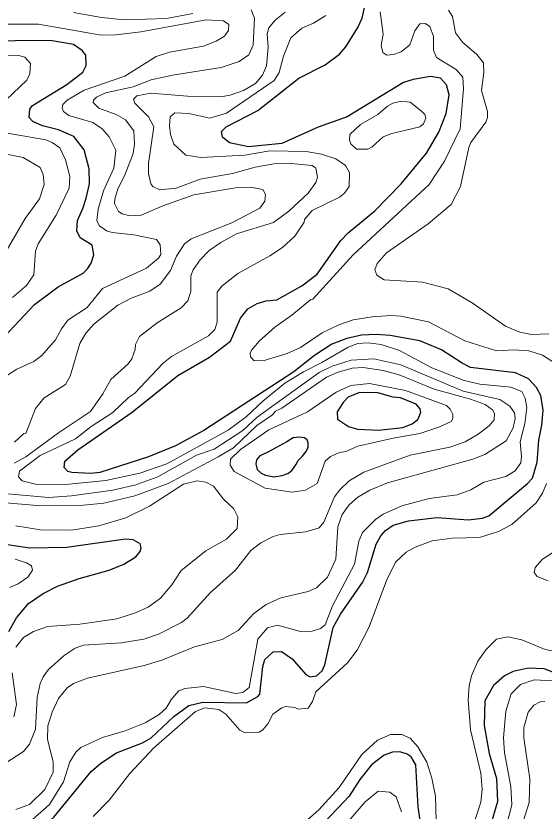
# Model space of a CAD drawing. Extents: x 673.6 to 698.9, y 7012 to 7040.1.
# Drawn here: x 679.882 to 681.142, y 7013.744 to 7015.642 of the extents above; entities that cross this region are included whole.
import ezdxf

# ---------------------------------------------------------------- set-up
doc = ezdxf.new("R2010")
doc.units = 0
doc.header["$LTSCALE"] = 0.032
doc.layers.add('1', color=7, linetype='Continuous', lineweight=25)
doc.layers.add('2', color=7, linetype='Continuous', lineweight=13)

msp = doc.modelspace()

# ---------------------------------------------------------------- linework, layer by layer
at = {"layer": '1'}
for points in [[(680.709, 7014.2894), (680.7204, 7014.3132), (680.7413, 7014.381), (680.7523, 7014.4007), (680.7637, 7014.4134), (680.7822, 7014.4264), (680.8186, 7014.4367), (680.887, 7014.4447), (680.9607, 7014.4391), (680.9945, 7014.4433), (681.0101, 7014.4489), (681.1025, 7014.5255), (681.1138, 7014.5387), (681.1252, 7014.577), (681.1292, 7014.6293), (681.1366, 7014.6649), (681.1399, 7014.7006), (681.1343, 7014.736), (681.1233, 7014.7548), (681.1048, 7014.7756), (681.0734, 7014.7898), (680.9666, 7014.8028), (680.9461, 7014.8127), (680.8972, 7014.845), (680.8455, 7014.8663), (680.7751, 7014.8786), (680.741, 7014.881), (680.7061, 7014.8794), (680.6713, 7014.8719), (680.6355, 7014.858), (680.5946, 7014.8312), (680.5449, 7014.7924), (680.3302, 7014.6524), (680.2631, 7014.616), (680.1983, 7014.5891), (680.0828, 7014.5523), (680.0612, 7014.55), (680.0159, 7014.5516), (680.0063, 7014.5546), (679.9973, 7014.5642), (679.9993, 7014.5788), (680.0303, 7014.6063), (680.1596, 7014.6961), (680.2687, 7014.7832), (680.3442, 7014.8274), (680.3938, 7014.8655), (680.4177, 7014.9205), (680.4353, 7014.9428), (680.4579, 7014.955), (680.4792, 7014.9619), (680.5048, 7014.9637), (680.5644, 7014.9975), (680.6006, 7015.0254), (680.6574, 7015.1054), (680.6748, 7015.1241), (680.7384, 7015.1763), (680.8006, 7015.2409), (680.8612, 7015.3142), (680.8909, 7015.3642), (680.9082, 7015.4086), (680.9155, 7015.4537), (680.909, 7015.4771), (680.895, 7015.4931), (680.8709, 7015.497), (680.8297, 7015.49), (680.8064, 7015.4825), (680.672, 7015.4006), (680.6029, 7015.3759), (680.5168, 7015.3375), (680.4371, 7015.3291), (680.392, 7015.3385), (680.3746, 7015.3522), (680.3726, 7015.3658), (680.384, 7015.3773), (680.4594, 7015.416), (680.557, 7015.493), (680.6194, 7015.5248), (680.6538, 7015.5502), (680.6687, 7015.5681), (680.698, 7015.6144), (680.708, 7015.6363), (680.7176, 7015.6794)], [(680.0274, 7015.1289), (680.029, 7015.1534), (680.0421, 7015.1823), (680.0503, 7015.2064), (680.0577, 7015.241), (680.0569, 7015.2771), (680.0452, 7015.3218), (680.0204, 7015.3537), (679.9841, 7015.3699), (679.9455, 7015.3797), (679.9224, 7015.3897), (679.9141, 7015.3996), (679.9156, 7015.4192), (679.9222, 7015.4275), (680.004, 7015.4776), (680.0418, 7015.5078), (680.0503, 7015.5232), (680.049, 7015.548), (680.0405, 7015.5588), (680.0199, 7015.5738), (679.9686, 7015.582), (679.8977, 7015.5828), (679.8293, 7015.5795)], [(680.0535, 7015.038), (680.0615, 7015.0512), (680.0683, 7015.0717), (680.064, 7015.0943), (680.0356, 7015.112), (680.0274, 7015.1289)], [(679.8545, 7014.876), (679.9265, 7014.9528), (679.9835, 7014.995), (680.0424, 7015.0276), (680.0535, 7015.038)], [(679.8653, 7014.1724), (679.8841, 7014.2052), (679.9127, 7014.2395), (679.9477, 7014.2635), (679.9817, 7014.2805), (680.0331, 7014.299), (680.105, 7014.3191), (680.1399, 7014.3333), (680.1686, 7014.3511), (680.1785, 7014.3631), (680.1809, 7014.3721), (680.1788, 7014.3818), (680.1621, 7014.3911), (680.144, 7014.3929), (680.004, 7014.3732), (679.9156, 7014.3715), (679.8244, 7014.3849)], [(680.5994, 7014.0668), (680.6125, 7014.0785), (680.6188, 7014.0926), (680.6391, 7014.1817), (680.6566, 7014.2135), (680.709, 7014.2894)], [(679.8404, 7013.6837), (679.8827, 7013.6845), (679.9275, 7013.6954), (679.9462, 7013.7054), (679.9728, 7013.7295), (680.0618, 7013.8381), (680.0851, 7013.8582), (680.1223, 7013.8832), (680.184, 7013.9069), (680.2049, 7013.9186), (680.2589, 7013.9696), (680.2949, 7013.9958), (680.3279, 7014.0035), (680.4324, 7014.0026), (680.4595, 7014.0173), (680.464, 7014.0229), (680.4711, 7014.0889), (680.4763, 7014.1054), (680.4955, 7014.124), (680.516, 7014.125), (680.5409, 7014.1069), (680.574, 7014.0699), (680.584, 7014.0643), (680.5994, 7014.0668)], [(681.2386, 7014.0462), (681.1416, 7014.0831), (681.1035, 7014.0847), (681.0677, 7014.0773), (681.0476, 7014.0664), (681.0211, 7014.044), (681.0003, 7014.0067), (680.9989, 7013.9482), (681.0109, 7013.881), (681.0281, 7013.8214), (681.0307, 7013.7667), (681.0136, 7013.7096)], [(680.8474, 7013.7162), (680.8416, 7013.754), (680.836, 7013.8547), (680.8249, 7013.8738), (680.8154, 7013.8801), (680.7981, 7013.885), (680.78, 7013.8842), (680.7604, 7013.8777), (680.7306, 7013.8544), (680.7023, 7013.8194), (680.6771, 7013.7797), (680.6187, 7013.718)]]:
    msp.add_lwpolyline(points, dxfattribs=at)
for points in [[(680.799, 7014.7303), (680.7819, 7014.7318), (680.7455, 7014.7421), (680.702, 7014.7427), (680.6746, 7014.7317), (680.6628, 7014.7194), (680.6486, 7014.6971), (680.6488, 7014.6796), (680.675, 7014.6617), (680.6971, 7014.6557), (680.7473, 7014.6528), (680.8051, 7014.6593), (680.8269, 7014.6683), (680.8405, 7014.6786), (680.8481, 7014.6952), (680.8464, 7014.7038), (680.8369, 7014.7148)], [(680.4561, 7014.5826), (680.4544, 7014.5723), (680.4578, 7014.5589), (680.4674, 7014.5503), (680.4774, 7014.5455), (680.4976, 7014.5417), (680.5172, 7014.5448), (680.5306, 7014.5496), (680.5405, 7014.5568), (680.5498, 7014.5699), (680.5553, 7014.5805), (680.5649, 7014.5905), (680.5742, 7014.6025), (680.579, 7014.6124), (680.579, 7014.6227), (680.5769, 7014.6296), (680.5704, 7014.6351), (680.5581, 7014.6361), (680.5433, 7014.6344), (680.5282, 7014.6255), (680.5024, 7014.6107), (680.4812, 7014.6001), (680.464, 7014.5918)]]:
    msp.add_lwpolyline(points, close=True, dxfattribs=at)
at = {"layer": '2'}
for points in [[(680.4432, 7015.6565), (680.4513, 7015.6366), (680.4481, 7015.5717), (680.4374, 7015.5486), (680.4149, 7015.5325), (680.3718, 7015.5186), (680.2604, 7015.5014), (680.2052, 7015.4892), (680.1618, 7015.4727), (680.096, 7015.4578), (680.0748, 7015.4478), (680.0678, 7015.4408), (680.0669, 7015.4353), (680.0805, 7015.4214), (680.1214, 7015.406), (680.1434, 7015.3935), (680.1636, 7015.3674), (680.1654, 7015.3356), (680.1618, 7015.3137), (680.141, 7015.2597), (680.1254, 7015.2289), (680.1179, 7015.204), (680.1178, 7015.1937), (680.1274, 7015.1748), (680.136, 7015.1691), (680.154, 7015.1649), (680.1808, 7015.1659), (680.2325, 7015.1882), (680.3067, 7015.2146), (680.4063, 7015.2311), (680.4419, 7015.2327), (680.4708, 7015.227), (680.4777, 7015.2156), (680.4756, 7015.1999), (680.464, 7015.1831), (680.397, 7015.1481), (680.2999, 7015.1093), (680.2845, 7015.0977), (680.2655, 7015.0681), (680.2508, 7015.0339)], [(681.1534, 7014.8828), (681.1116, 7014.8811), (681.0841, 7014.8867), (681.0498, 7014.9014), (680.9705, 7014.957), (680.9129, 7014.9905), (680.8517, 7015.006), (680.7604, 7015.0116), (680.7426, 7015.0231), (680.7383, 7015.0355), (680.7434, 7015.0506), (680.7658, 7015.0763), (680.8655, 7015.1455), (680.9199, 7015.1919), (680.9428, 7015.2347), (680.9623, 7015.3275), (680.9674, 7015.3393), (681.0031, 7015.3883), (681.0069, 7015.3993), (681.0068, 7015.4135), (680.9921, 7015.4634), (680.9978, 7015.5065), (680.9969, 7015.5294), (680.9817, 7015.5495), (680.9474, 7015.579), (680.9306, 7015.6011), (680.9237, 7015.6406), (680.9141, 7015.6552)], [(679.8781, 7014.5739), (679.9063, 7014.5895), (679.984, 7014.647), (680.0601, 7014.6978), (680.0896, 7014.7394), (680.1088, 7014.7742), (680.1497, 7014.8113), (680.1587, 7014.8229), (680.1667, 7014.8453), (680.1673, 7014.8571), (680.1774, 7014.8765), (680.219, 7014.9094), (680.2763, 7014.9451), (680.2925, 7014.962), (680.2993, 7014.9847), (680.2998, 7015.0215), (680.3053, 7015.036), (680.3221, 7015.0599), (680.3435, 7015.0821), (680.3708, 7015.1013), (680.408, 7015.1215), (680.4968, 7015.1488), (680.5329, 7015.1755), (680.5795, 7015.2187), (680.5977, 7015.2443), (680.6018, 7015.2568), (680.5979, 7015.2783), (680.5887, 7015.2844), (680.5299, 7015.2902), (680.4971, 7015.2886), (680.4531, 7015.2804), (680.3992, 7015.2657), (680.3219, 7015.2517), (680.2645, 7015.2309), (680.2254, 7015.2266), (680.2091, 7015.2346), (680.2042, 7015.241), (680.1983, 7015.2653), (680.1983, 7015.2893), (680.2114, 7015.377), (680.1988, 7015.4007), (680.1657, 7015.4331), (680.1631, 7015.4428), (680.1705, 7015.4513), (680.2041, 7015.4571), (680.2912, 7015.4498), (680.37, 7015.4489), (680.3934, 7015.4525), (680.4247, 7015.4635), (680.4536, 7015.4803), (680.4706, 7015.5005), (680.4802, 7015.5223), (680.4842, 7015.5673), (680.4818, 7015.5992), (680.4853, 7015.6134), (680.5009, 7015.6316), (680.5243, 7015.6504)], [(680.6217, 7015.6428), (680.5923, 7015.6246), (680.5641, 7015.6127), (680.5382, 7015.5896), (680.5206, 7015.5458), (680.51, 7015.5064), (680.4983, 7015.4878), (680.3849, 7015.4099), (680.3449, 7015.398), (680.2949, 7015.4087), (680.2611, 7015.4102), (680.25, 7015.4008), (680.2484, 7015.3794), (680.2513, 7015.3587), (680.259, 7015.3358), (680.2873, 7015.3097), (680.3235, 7015.3035), (680.428, 7015.3091), (680.4878, 7015.3194), (680.5743, 7015.3182), (680.6112, 7015.3116), (680.6453, 7015.3009), (680.668, 7015.2847), (680.6781, 7015.2683), (680.6773, 7015.2347), (680.6657, 7015.2187), (680.654, 7015.2088), (680.5889, 7015.1772), (680.5702, 7015.1557), (680.5695, 7015.1496), (680.5477, 7015.1163), (680.5181, 7015.0889), (680.4882, 7015.0688), (680.4113, 7015.0268), (680.3737, 7014.9965), (680.3626, 7014.982), (680.3626, 7014.9107), (680.3565, 7014.8935), (680.3417, 7014.8783), (680.2535, 7014.8288), (680.2339, 7014.8131), (680.1654, 7014.7406), (680.1508, 7014.7311), (680.1134, 7014.695), (680.0621, 7014.6618), (680.0243, 7014.6322), (679.9402, 7014.5926), (679.8913, 7014.5552), (679.8885, 7014.5419), (679.8973, 7014.532), (679.9295, 7014.5243), (679.9931, 7014.5226), (680.0966, 7014.5328), (680.1778, 7014.5505), (680.2423, 7014.5729), (680.3884, 7014.6534), (680.4311, 7014.6849), (680.4712, 7014.7225), (680.5238, 7014.7655), (680.5683, 7014.7925)], [(680.0199, 7015.65), (680.0862, 7015.6379), (680.1417, 7015.6322), (680.2414, 7015.6355), (680.304, 7015.6471)], [(680.7505, 7015.6511), (680.7577, 7015.5979), (680.7532, 7015.571), (680.7569, 7015.5547), (680.7671, 7015.5477), (680.7823, 7015.5495), (680.8007, 7015.5562)], [(679.8603, 7014.783), (679.8843, 7014.7988), (679.9251, 7014.8168), (679.944, 7014.8314), (679.977, 7014.8685), (679.9912, 7014.8952), (680.0062, 7014.9154), (680.052, 7014.946), (680.0889, 7014.9909), (680.1936, 7015.0398), (680.2224, 7015.0634), (680.2278, 7015.0721), (680.2261, 7015.095), (680.2176, 7015.1078), (680.1637, 7015.1193), (680.1122, 7015.1245), (680.0985, 7015.1287), (680.082, 7015.1403), (680.075, 7015.153), (680.0784, 7015.1805), (680.0913, 7015.2242), (680.116, 7015.2785), (680.1209, 7015.3214), (680.1049, 7015.3534), (680.0883, 7015.3722), (680.0655, 7015.3871), (680.0083, 7015.4042), (679.9959, 7015.4134), (679.993, 7015.4214), (679.9942, 7015.4304), (680.0044, 7015.4407), (680.0451, 7015.4644), (680.1418, 7015.4979), (680.2172, 7015.545), (680.2489, 7015.5549), (680.3295, 7015.5691), (680.3602, 7015.5815), (680.3801, 7015.5934), (680.3893, 7015.6065), (680.3902, 7015.6215), (680.3776, 7015.6297), (680.3363, 7015.6321), (680.18, 7015.6034), (680.121, 7015.5967), (680.0858, 7015.596), (679.9361, 7015.6222), (679.8249, 7015.6223)], [(680.8007, 7015.5562), (680.8217, 7015.5723), (680.8335, 7015.6058), (680.8453, 7015.6225), (680.8578, 7015.6239), (680.8691, 7015.6161)], [(680.8691, 7015.6161), (680.8778, 7015.5927), (680.878, 7015.5597), (680.8853, 7015.5426), (680.9323, 7015.5134), (680.9476, 7015.4954), (680.9493, 7015.4678), (680.9418, 7015.3721), (680.9041, 7015.2952), (680.868, 7015.2394), (680.6864, 7015.0717), (680.5903, 7014.9659), (680.5856, 7014.9651), (680.5403, 7014.9271), (680.5001, 7014.8985), (680.4623, 7014.8657), (680.4453, 7014.8447), (680.4412, 7014.8375), (680.4416, 7014.8277), (680.4501, 7014.8187), (680.4744, 7014.8194), (680.5293, 7014.8361), (680.5612, 7014.8505), (680.6124, 7014.8851), (680.6524, 7014.9044), (680.6868, 7014.916), (680.7321, 7014.9236), (680.7765, 7014.927), (680.8002, 7014.9254), (680.8658, 7014.9113), (680.9529, 7014.8661), (681.0282, 7014.8425), (681.0692, 7014.845), (681.1055, 7014.8424), (681.1377, 7014.8321), (681.1715, 7014.8109)], [(679.8113, 7015.5498), (679.8893, 7015.5474), (679.904, 7015.5432), (679.917, 7015.5279), (679.9157, 7015.5035), (679.9082, 7015.4884), (679.8092, 7015.3944)], [(679.8336, 7015.3667), (679.9534, 7015.3461), (679.9692, 7015.3399), (679.987, 7015.3272), (680.001, 7015.2982), (680.0109, 7015.2587), (680.0091, 7015.2308), (679.9784, 7015.1661), (679.9358, 7015.0974), (679.9288, 7015.0799), (679.9254, 7015.0241), (679.9077, 7014.998), (679.8742, 7014.97)], [(679.8443, 7015.0557), (679.9047, 7015.1582), (679.9388, 7015.2051), (679.9494, 7015.2396), (679.9476, 7015.263), (679.9403, 7015.2801), (679.8994, 7015.3041), (679.8145, 7015.3206)], [(680.2508, 7015.0339), (680.2262, 7015.0018), (680.2019, 7014.9848), (680.1573, 7014.9681), (680.1257, 7014.9515), (680.0682, 7014.9062)], [(680.0682, 7014.9062), (680.049, 7014.8846), (680.0349, 7014.86), (680.0116, 7014.7821), (680.0008, 7014.7618), (679.95, 7014.7301), (679.9288, 7014.7045), (679.9057, 7014.6448), (679.9008, 7014.6442), (679.8789, 7014.6243)], [(680.753, 7014.8574), (680.7968, 7014.8431), (680.8744, 7014.8018), (680.9514, 7014.7713), (680.9889, 7014.7627), (681.0627, 7014.7553), (681.0884, 7014.7451), (681.0966, 7014.7291), (681.1006, 7014.7074), (681.0956, 7014.6691), (681.085, 7014.625), (681.0882, 7014.5905), (681.0865, 7014.5749), (681.0728, 7014.5558), (681.0505, 7014.5423), (680.9978, 7014.5288), (680.9671, 7014.5103), (680.9348, 7014.4986), (680.8676, 7014.49), (680.8028, 7014.4725), (680.7579, 7014.4528), (680.7401, 7014.4401), (680.7085, 7014.409), (680.7004, 7014.388), (680.6895, 7014.3334), (680.6371, 7014.2335), (680.6196, 7014.1883), (680.6085, 7014.1797), (680.5888, 7014.1735), (680.5612, 7014.1728), (680.5064, 7014.1875), (680.4826, 7014.1816), (680.4589, 7014.1543), (680.4382, 7014.0385), (680.4234, 7014.027), (680.4065, 7014.0249), (680.3297, 7014.0412), (680.2851, 7014.0365), (680.2709, 7014.0308), (680.2537, 7014.011), (680.2404, 7013.9897), (680.2236, 7013.9747), (680.1903, 7013.9543), (680.1433, 7013.9358), (680.0887, 7013.9192), (680.0373, 7013.8953), (680.0254, 7013.8848), (680.0108, 7013.8617), (679.996, 7013.8141), (679.9622, 7013.76), (679.9216, 7013.7242)], [(680.5683, 7014.7925), (680.6118, 7014.8142), (680.6746, 7014.8513), (680.6979, 7014.8596), (680.722, 7014.8614), (680.753, 7014.8574)], [(681.0364, 7014.7265), (680.9485, 7014.746), (680.7998, 7014.8087), (680.7357, 7014.8235), (680.6814, 7014.8202), (680.6368, 7014.8061)], [(679.8104, 7014.4833), (679.9329, 7014.4735), (680.0433, 7014.4743), (680.0919, 7014.4789), (680.1661, 7014.4967), (680.2454, 7014.5258), (680.365, 7014.589), (680.401, 7014.6112), (680.4569, 7014.6642), (680.4944, 7014.6898), (680.5017, 7014.6987), (680.5161, 7014.7056), (680.6228, 7014.7792), (680.6482, 7014.7905), (680.6839, 7014.8007), (680.7102, 7014.8029), (680.7584, 7014.7957), (680.7958, 7014.7852), (680.8796, 7014.7507), (680.9666, 7014.7271), (681.0012, 7014.7145), (681.0187, 7014.7016), (681.0231, 7014.6931), (681.0229, 7014.6779), (681.0111, 7014.6634), (680.9849, 7014.6432), (680.9536, 7014.6251), (680.9169, 7014.6124), (680.8225, 7014.5933), (680.7117, 7014.5526), (680.6768, 7014.532), (680.6536, 7014.5096), (680.6422, 7014.4939), (680.6169, 7014.4334), (680.6054, 7014.42), (680.5735, 7014.4102), (680.5122, 7014.4044), (680.4957, 7014.3995), (680.4663, 7014.3843), (680.4429, 7014.3655), (680.4056, 7014.3192), (680.3465, 7014.2658), (680.2906, 7014.2042), (680.2774, 7014.1943), (680.2223, 7014.1658), (680.1878, 7014.154), (680.1331, 7014.1457), (680.0439, 7014.1398), (680.0234, 7014.1329), (679.9971, 7014.1155), (679.9604, 7014.0821), (679.9475, 7014.0647), (679.94, 7014.0482), (679.9328, 7014.0149), (679.9288, 7013.9397), (679.9149, 7013.9034), (679.9005, 7013.8864), (679.8575, 7013.8583)], [(680.6368, 7014.8061), (680.6058, 7014.7906), (680.4573, 7014.6842), (680.4231, 7014.6523), (680.3552, 7014.6075), (680.3133, 7014.5934), (680.221, 7014.5415), (680.1682, 7014.5223), (680.1132, 7014.5097), (680.0149, 7014.4965), (679.9599, 7014.4924), (679.863, 7014.5014)], [(679.8822, 7013.7474), (679.915, 7013.76), (679.9517, 7013.7958), (679.9713, 7013.8371), (679.9713, 7013.8612), (679.9575, 7013.9146), (679.9584, 7013.9475), (679.9688, 7013.9801), (679.9837, 7014.013), (680.0048, 7014.0382), (680.0201, 7014.0483), (680.0529, 7014.0615), (680.1886, 7014.091), (680.2302, 7014.1039), (680.3081, 7014.1356), (680.3744, 7014.1531), (680.4125, 7014.1748), (680.4495, 7014.2152), (680.4793, 7014.2368), (680.5139, 7014.2532), (680.5792, 7014.2679), (680.599, 7014.2764), (680.6252, 7014.3019), (680.6455, 7014.345), (680.6502, 7014.4222), (680.6602, 7014.4521), (680.6768, 7014.4745), (680.6979, 7014.4931), (680.726, 7014.5101), (680.7682, 7014.5276), (680.9722, 7014.5837), (681.0006, 7014.5948), (681.0517, 7014.6277), (681.0683, 7014.6589), (681.0725, 7014.6812), (681.0709, 7014.6942), (681.0603, 7014.7101), (681.0364, 7014.7265)], [(680.3533, 7014.5196), (680.3351, 7014.5289), (680.3142, 7014.5318), (680.2818, 7014.5243), (680.201, 7014.4716), (680.1444, 7014.444), (680.0803, 7014.425), (680.0149, 7014.4144), (679.9414, 7014.415), (679.8822, 7014.4249)], [(681.1473, 7014.526), (681.1381, 7014.5027), (681.1225, 7014.4798), (681.065, 7014.4279), (681.0334, 7014.4112), (680.9875, 7014.3971), (680.9227, 7014.3953), (680.8748, 7014.3889), (680.8347, 7014.3734), (680.8127, 7014.3615), (680.7876, 7014.3376), (680.766, 7014.2944), (680.7245, 7014.1833), (680.696, 7014.128), (680.6727, 7014.0974), (680.5972, 7014.0283), (680.5894, 7014.0051), (680.5794, 7013.9896), (680.5557, 7013.9871), (680.5477, 7013.991), (680.5255, 7013.9936), (680.5165, 7013.9907), (680.495, 7013.9755), (680.4834, 7013.9525), (680.4712, 7013.9378), (680.4625, 7013.9324), (680.429, 7013.9303), (680.4162, 7013.9374), (680.3826, 7013.9752), (680.3662, 7013.986), (680.3331, 7013.9904), (680.311, 7013.9816), (680.2108, 7013.8944), (680.1537, 7013.8338), (680.1048, 7013.7703), (680.0669, 7013.7308)], [(680.3843, 7014.3931), (680.4102, 7014.4185), (680.4119, 7014.446), (680.402, 7014.4652), (680.3771, 7014.4884), (680.3533, 7014.5196)], [(679.8823, 7014.1355), (679.9005, 7014.1585), (679.9246, 7014.1727), (679.9587, 7014.1843), (680.0352, 7014.1899), (680.1231, 7014.2028), (680.1651, 7014.2161), (680.1979, 7014.2309), (680.2273, 7014.2518), (680.2541, 7014.2841), (680.2763, 7014.3179), (680.335, 7014.3652), (680.3843, 7014.3931)], [(681.1512, 7014.2935), (681.125, 7014.3035), (681.1179, 7014.3135), (681.1203, 7014.3254), (681.1381, 7014.345), (681.1988, 7014.3844)], [(679.881, 7014.3449), (679.908, 7014.3367), (679.9197, 7014.3292), (679.9219, 7014.3191), (679.9111, 7014.3023), (679.8879, 7014.2863), (679.8673, 7014.2774)], [(680.9713, 7013.704), (680.9912, 7013.7652), (680.9938, 7013.7959), (680.9912, 7013.8341), (680.966, 7013.9378), (680.9609, 7014.0094), (680.9634, 7014.0428), (680.9688, 7014.0669), (680.9839, 7014.1021), (681.0035, 7014.1297), (681.0284, 7014.1546), (681.0549, 7014.1594), (681.0884, 7014.1524), (681.1405, 7014.1311), (681.1575, 7014.1263), (681.1671, 7014.1277), (681.1752, 7014.13), (681.1768, 7014.1379)], [(679.8773, 7013.9691), (679.8835, 7013.9982), (679.8737, 7014.0738)], [(681.3429, 7013.9395), (681.3354, 7013.9332), (681.3135, 7013.901), (681.2981, 7013.8991), (681.2906, 7013.9042), (681.2849, 7013.9141), (681.2764, 7013.9514), (681.2655, 7013.9692), (681.201, 7014.0374), (681.1625, 7014.0549), (681.1178, 7014.0569), (681.0858, 7014.0461), (681.0636, 7014.0237), (681.0505, 7013.9824), (681.0446, 7013.9185), (681.0472, 7013.8829), (681.0628, 7013.8026), (681.0651, 7013.7586), (681.0507, 7013.7034)], [(681.0823, 7013.6892), (681.1061, 7013.7644), (681.108, 7013.8207), (681.0931, 7013.9188), (681.0933, 7013.9433), (681.1037, 7013.9801), (681.1172, 7013.997), (681.1324, 7014.0047), (681.1435, 7014.0057)], [(680.5774, 7013.7229), (680.6048, 7013.7468), (680.6535, 7013.8004), (680.7074, 7013.879), (680.7442, 7013.9132), (680.7753, 7013.9265), (680.8024, 7013.927), (680.8222, 7013.9182), (680.8404, 7013.8972), (680.8622, 7013.8604), (680.8742, 7013.8226), (680.8828, 7013.7796), (680.8853, 7013.69)], [(680.8014, 7013.7421), (680.7893, 7013.7779), (680.7741, 7013.7891), (680.7464, 7013.7918), (680.7154, 7013.7662), (680.6765, 7013.7208)]]:
    msp.add_lwpolyline(points, dxfattribs=at)
for points in [[(680.7788, 7015.3609), (680.8457, 7015.3767), (680.8545, 7015.3839), (680.8597, 7015.3973), (680.8575, 7015.4067), (680.8495, 7015.4146), (680.8222, 7015.4359), (680.8019, 7015.4382), (680.7808, 7015.4334), (680.7682, 7015.4265), (680.7453, 7015.4063), (680.7042, 7015.3829), (680.6788, 7015.3586), (680.6774, 7015.345), (680.6811, 7015.336), (680.6943, 7015.3237), (680.7214, 7015.3238), (680.7321, 7015.3296), (680.7579, 7015.3527)], [(680.6537, 7014.5997), (680.6688, 7014.6025), (680.6979, 7014.6148), (680.7821, 7014.6343), (680.8455, 7014.6453), (680.8907, 7014.6604), (680.9198, 7014.674), (680.9244, 7014.6808), (680.9244, 7014.6907), (680.9181, 7014.7035), (680.9087, 7014.7119), (680.8109, 7014.748), (680.7258, 7014.7643), (680.6811, 7014.7593), (680.6461, 7014.7434), (680.5776, 7014.6968), (680.4858, 7014.6536), (680.4179, 7014.6069), (680.3937, 7014.584), (680.3931, 7014.5698), (680.4028, 7014.5541), (680.4767, 7014.5144), (680.5413, 7014.5047), (680.5732, 7014.5102), (680.6009, 7014.5256), (680.6201, 7014.5789), (680.6323, 7014.5901)]]:
    msp.add_lwpolyline(points, close=True, dxfattribs=at)

doc.saveas('drawing.dxf')
